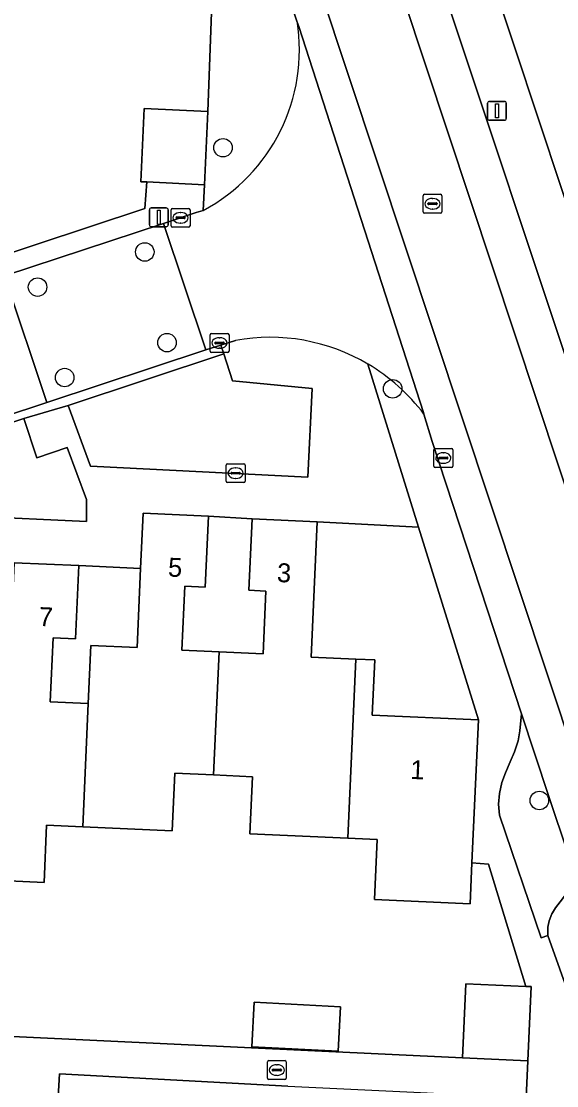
# Model space of a CAD drawing. Extents: x 162989 to 165008, y 383432 to 384338.
# Drawn here: x 164807.1 to 164835.4, y 383872.4 to 383928.7 of the extents above; entities that cross this region are included whole.
import ezdxf

# ---------------------------------------------------------------- set-up
doc = ezdxf.new("R2010")
doc.units = 0
for name, color, linetype in [('IMGEO_Boom', 7, 'Continuous'), ('IMGEO_Erf', 7, 'Continuous'), ('IMGEO_Groenvoorziening', 7, 'Continuous'), ('IMGEO_Kolk', 7, 'Continuous'), ('IMGEO_Lichtmast', 7, 'Continuous'), ('IMGEO_Pand', 7, 'Continuous'), ('IMGEO_Pand_nummerreeks', 7, 'Continuous'), ('IMGEO_Parkeervlak_open', 7, 'Continuous'), ('IMGEO_Rijbaan_lokaal_gesloten', 7, 'Continuous'), ('IMGEO_Rijbaan_lokaal_open', 7, 'Continuous'), ('IMGEO_Rioolput', 7, 'Continuous'), ('IMGEO_Voetpad_open', 7, 'Continuous')]:
    doc.layers.add(name, color=color, linetype=linetype)

msp = doc.modelspace()

# ---------------------------------------------------------------- linework, layer by layer
at = {"layer": 'IMGEO_Boom'}
for centre in [(164817.741, 383922.049), (164813.606, 383916.537), (164807.935, 383914.678), (164814.782, 383911.739), (164809.372, 383909.894), (164826.711, 383909.298), (164834.465, 383887.525)]:
    msp.add_circle(centre, 0.489, dxfattribs=at)
at = {"layer": 'IMGEO_Erf'}
for points in [[(164787.527, 383910.191), (164813.61, 383918.84), (164813.717, 383920.237), (164813.391, 383920.252), (164813.572, 383924.116), (164816.943, 383923.959), (164817.315, 383933.978)], [(164803.242, 383875.197), (164830.394, 383873.923), (164830.572, 383877.837), (164833.752, 383877.693), (164831.776, 383884.16), (164830.902, 383884.223), (164830.804, 383882.063), (164825.75, 383882.292), (164825.893, 383885.462), (164824.338, 383885.532), (164819.157, 383885.767), (164819.294, 383888.785), (164817.24, 383888.878), (164815.187, 383888.971), (164815.049, 383885.922), (164810.329, 383886.136), (164808.416, 383886.223), (164808.278, 383883.194), (164803.764, 383883.398)], [(164821.16, 383872.421), (164809.103, 383873.071), (164808.9, 383869.702)]]:
    msp.add_lwpolyline(points, dxfattribs=at)
for points in [[(164816.966, 383902.557), (164816.796, 383898.807), (164815.715, 383898.856), (164815.562, 383895.474), (164817.532, 383895.385), (164819.862, 383895.279), (164820.013, 383898.602), (164819.108, 383898.643), (164819.28, 383902.426)], [(164828.079, 383901.986), (164822.722, 383902.27), (164822.398, 383895.111), (164824.761, 383895.003), (164825.761, 383894.958), (164825.629, 383892.044), (164831.244, 383891.789)], [(164810.111, 383899.946), (164809.936, 383896.071), (164808.753, 383896.125), (164808.6, 383892.746), (164810.613, 383892.654), (164810.752, 383895.729), (164813.195, 383895.618), (164813.384, 383899.794)], [(164819.394, 383876.853), (164823.957, 383876.616), (164823.835, 383874.263), (164819.272, 383874.5)]]:
    msp.add_lwpolyline(points, close=True, dxfattribs=at)
at = {"layer": 'IMGEO_Groenvoorziening'}
msp.add_lwpolyline([(164881.533, 383919.061), (164870.465, 383919.554), (164868.711, 383919.627), (164856.769, 383920.158), (164852.768, 383920.358), (164847.858, 383920.569), (164841.201, 383939.124), (164830.657, 383934.942), (164839.411, 383908.52), (164848.729, 383911.55)], dxfattribs=at)
for points in [[(164822.455, 383909.317), (164818.24, 383909.722), (164817.78, 383911.148), (164809.551, 383908.414), (164810.735, 383905.203), (164822.233, 383904.632)], [(164809.5, 383906.2), (164807.906, 383905.645), (164807.209, 383907.736), (164798.502, 383904.872), (164798.422, 383902.843), (164810.525, 383902.285), (164810.531, 383903.445)], [(164834.942, 383887.794), (164833.526, 383892.112), (164833.439, 383891.207), (164833.344, 383890.674), (164833.152, 383890.095), (164832.922, 383889.562), (164832.671, 383888.984), (164832.489, 383888.47), (164832.355, 383887.901), (164832.31, 383887.325), (164832.356, 383886.746), (164834.567, 383880.267), (164834.915, 383880.393), (164834.919, 383880.832), (164834.98, 383881.159), (164835.121, 383881.523), (164835.161, 383881.59), (164835.319, 383881.856), (164835.563, 383882.168), (164835.797, 383882.474), (164835.912, 383882.671), (164836.058, 383883.193), (164836.067, 383883.512), (164836.008, 383884.628)]]:
    msp.add_lwpolyline(points, close=True, dxfattribs=at)
at = {"layer": 'IMGEO_Kolk'}
for p, q in [((164814.996, 383917.917), (164814.996, 383918.769)), ((164815.071, 383918.843), (164815.923, 383918.843)), ((164815.484, 383918.623), (164815.509, 383918.623)), ((164815.997, 383918.769), (164815.997, 383917.917)), ((164815.255, 383918.337), (164815.255, 383918.349)), ((164815.693, 383918.3), (164815.295, 383918.3)), ((164815.298, 383918.386), (164815.696, 383918.386)), ((164815.507, 383918.063), (164815.482, 383918.063)), ((164815.739, 383918.349), (164815.739, 383918.337)), ((164815.923, 383917.843), (164815.071, 383917.843)), ((164817.057, 383911.296), (164817.057, 383912.148)), ((164817.132, 383912.222), (164817.984, 383912.222)), ((164817.316, 383911.716), (164817.316, 383911.728)), ((164817.754, 383911.679), (164817.356, 383911.679)), ((164817.359, 383911.765), (164817.757, 383911.765)), ((164817.545, 383912.002), (164817.57, 383912.002)), ((164817.8, 383911.728), (164817.8, 383911.716)), ((164818.058, 383912.148), (164818.058, 383911.296)), ((164817.984, 383911.222), (164817.132, 383911.222)), ((164817.568, 383911.442), (164817.543, 383911.442)), ((164828.888, 383905.211), (164828.888, 383906.063)), ((164828.963, 383906.137), (164829.815, 383906.137)), ((164829.889, 383906.063), (164829.889, 383905.211)), ((164829.147, 383905.631), (164829.147, 383905.643)), ((164829.585, 383905.594), (164829.187, 383905.594)), ((164829.19, 383905.68), (164829.588, 383905.68)), ((164829.376, 383905.917), (164829.401, 383905.917)), ((164829.631, 383905.643), (164829.631, 383905.631)), ((164817.907, 383904.411), (164817.907, 383905.263)), ((164817.982, 383905.337), (164818.834, 383905.337)), ((164818.395, 383905.117), (164818.42, 383905.117)), ((164818.908, 383905.263), (164818.908, 383904.411)), ((164829.815, 383905.137), (164828.963, 383905.137)), ((164829.399, 383905.357), (164829.374, 383905.357)), ((164818.166, 383904.831), (164818.166, 383904.843)), ((164818.604, 383904.794), (164818.206, 383904.794)), ((164818.209, 383904.88), (164818.607, 383904.88)), ((164818.418, 383904.557), (164818.393, 383904.557)), ((164818.65, 383904.843), (164818.65, 383904.831)), ((164818.834, 383904.337), (164817.982, 383904.337)), ((164820.086, 383872.843), (164820.086, 383873.695)), ((164820.161, 383873.769), (164821.013, 383873.769)), ((164820.574, 383873.549), (164820.599, 383873.549)), ((164821.087, 383873.695), (164821.087, 383872.843)), ((164820.345, 383873.263), (164820.345, 383873.275)), ((164820.783, 383873.226), (164820.385, 383873.226)), ((164820.388, 383873.312), (164820.786, 383873.312)), ((164820.597, 383872.989), (164820.572, 383872.989)), ((164820.829, 383873.275), (164820.829, 383873.263)), ((164821.013, 383872.769), (164820.161, 383872.769))]:
    msp.add_line(p, q, dxfattribs=at)
for points in [[(164814.996, 383917.917), (164814.996, 383918.769)], [(164815.071, 383918.843), (164815.923, 383918.843)], [(164815.997, 383918.769), (164815.997, 383917.917)], [(164815.923, 383917.843), (164815.071, 383917.843)], [(164817.057, 383911.296), (164817.057, 383912.148)], [(164817.132, 383912.222), (164817.984, 383912.222)], [(164818.058, 383912.148), (164818.058, 383911.296)], [(164817.984, 383911.222), (164817.132, 383911.222)], [(164828.888, 383905.211), (164828.888, 383906.063)], [(164828.963, 383906.137), (164829.815, 383906.137)], [(164829.889, 383906.063), (164829.889, 383905.211)], [(164817.907, 383904.411), (164817.907, 383905.263)], [(164817.982, 383905.337), (164818.834, 383905.337)], [(164818.908, 383905.263), (164818.908, 383904.411)], [(164829.815, 383905.137), (164828.963, 383905.137)], [(164818.834, 383904.337), (164817.982, 383904.337)], [(164820.086, 383872.843), (164820.086, 383873.695)], [(164820.161, 383873.769), (164821.013, 383873.769)], [(164821.087, 383873.695), (164821.087, 383872.843)], [(164821.013, 383872.769), (164820.161, 383872.769)]]:
    msp.add_lwpolyline(points, dxfattribs=at)
for centre, radius, start, end in [((164815.073, 383918.767), 0.0765, 91.552, 178.448), ((164815.073, 383918.767), 0.0765, 91.552, 178.448), ((164815.921, 383918.767), 0.0765, 1.552, 88.448), ((164815.921, 383918.767), 0.0765, 1.552, 88.448), ((164815.073, 383917.919), 0.0765, 181.552, 268.448), ((164815.073, 383917.919), 0.0765, 181.552, 268.448), ((164815.295, 383918.346), 0.0403, 85.8775, 175.7526), ((164815.292, 383918.336), 0.0366, 178.938, 274.7102), ((164815.696, 383918.343), 0.043, 264.8664, 352.4533), ((164815.7, 383918.348), 0.0386, 1.7309, 96.639), ((164815.921, 383917.919), 0.0765, 271.552, 358.448), ((164815.921, 383917.919), 0.0765, 271.552, 358.448), ((164817.134, 383912.146), 0.0765, 91.552, 178.448), ((164817.134, 383912.146), 0.0765, 91.552, 178.448), ((164817.356, 383911.725), 0.0403, 85.8775, 175.7526), ((164817.353, 383911.715), 0.0366, 178.938, 274.7102), ((164817.757, 383911.722), 0.043, 264.8664, 352.4533), ((164817.761, 383911.727), 0.0386, 1.7309, 96.639), ((164817.982, 383912.146), 0.0765, 1.552, 88.448), ((164817.982, 383912.146), 0.0765, 1.552, 88.448), ((164817.134, 383911.298), 0.0765, 181.552, 268.448), ((164817.134, 383911.298), 0.0765, 181.552, 268.448), ((164817.982, 383911.298), 0.0765, 271.552, 358.448), ((164817.982, 383911.298), 0.0765, 271.552, 358.448), ((164828.965, 383906.061), 0.0765, 91.552, 178.448), ((164828.965, 383906.061), 0.0765, 91.552, 178.448), ((164829.813, 383906.061), 0.0765, 1.552, 88.448), ((164829.813, 383906.061), 0.0765, 1.552, 88.448), ((164829.187, 383905.64), 0.0403, 85.8775, 175.7526), ((164829.184, 383905.63), 0.0366, 178.938, 274.7102), ((164829.588, 383905.637), 0.043, 264.8664, 352.4533), ((164829.592, 383905.642), 0.0386, 1.7309, 96.639), ((164817.984, 383905.261), 0.0765, 91.552, 178.448), ((164817.984, 383905.261), 0.0765, 91.552, 178.448), ((164818.832, 383905.261), 0.0765, 1.552, 88.448), ((164818.832, 383905.261), 0.0765, 1.552, 88.448), ((164828.965, 383905.213), 0.0765, 181.552, 268.448), ((164828.965, 383905.213), 0.0765, 181.552, 268.448), ((164829.813, 383905.213), 0.0765, 271.552, 358.448), ((164829.813, 383905.213), 0.0765, 271.552, 358.448), ((164817.984, 383904.413), 0.0765, 181.552, 268.448), ((164817.984, 383904.413), 0.0765, 181.552, 268.448), ((164818.206, 383904.84), 0.0403, 85.8775, 175.7526), ((164818.203, 383904.83), 0.0366, 178.938, 274.7102), ((164818.607, 383904.837), 0.043, 264.8664, 352.4533), ((164818.611, 383904.842), 0.0386, 1.7309, 96.639), ((164818.832, 383904.413), 0.0765, 271.552, 358.448), ((164818.832, 383904.413), 0.0765, 271.552, 358.448), ((164820.163, 383873.693), 0.0765, 91.552, 178.448), ((164820.163, 383873.693), 0.0765, 91.552, 178.448), ((164821.011, 383873.693), 0.0765, 1.552, 88.448), ((164821.011, 383873.693), 0.0765, 1.552, 88.448), ((164820.163, 383872.845), 0.0765, 181.552, 268.448), ((164820.163, 383872.845), 0.0765, 181.552, 268.448), ((164820.385, 383873.272), 0.0403, 85.8775, 175.7526), ((164820.382, 383873.262), 0.0366, 178.938, 274.7102), ((164820.786, 383873.269), 0.043, 264.8664, 352.4533), ((164820.79, 383873.274), 0.0386, 1.7309, 96.639), ((164821.011, 383872.845), 0.0765, 271.552, 358.448), ((164821.011, 383872.845), 0.0765, 271.552, 358.448)]:
    msp.add_arc(centre, radius, start, end, dxfattribs=at)
for centre, major_axis, ratio, start_param, end_param in [((164815.483, 383918.343), (-0.387, 0.002), 0.722429, 4.712389, 7.853982), ((164815.508, 383918.343), (-0.39, 0.002), 0.717154, 1.570796, 4.712389), ((164817.544, 383911.722), (-0.387, 0.002), 0.722429, 4.712389, 7.853982), ((164817.569, 383911.722), (-0.39, 0.002), 0.717154, 1.570796, 4.712389), ((164829.375, 383905.637), (-0.387, 0.002), 0.722429, 4.712389, 7.853982), ((164829.4, 383905.637), (-0.39, 0.002), 0.717154, 1.570796, 4.712389), ((164818.394, 383904.837), (-0.387, 0.002), 0.722429, 4.712389, 7.853982), ((164818.419, 383904.837), (-0.39, 0.002), 0.717154, 1.570796, 4.712389), ((164820.573, 383873.269), (-0.387, 0.002), 0.722429, 4.712389, 7.853982), ((164820.598, 383873.269), (-0.39, 0.002), 0.717154, 1.570796, 4.712389)]:
    msp.add_ellipse(centre, major_axis=major_axis, ratio=ratio, start_param=start_param, end_param=end_param, dxfattribs=at)
at = {"layer": 'IMGEO_Lichtmast'}
for p, q in [((164831.727, 383923.598), (164831.727, 383924.398)), ((164831.727, 383924.398), (164831.727, 383923.598)), ((164831.827, 383924.498), (164832.617, 383924.498)), ((164832.617, 383924.498), (164831.827, 383924.498)), ((164832.717, 383924.398), (164832.717, 383923.598)), ((164832.717, 383923.598), (164832.717, 383924.398)), ((164832.617, 383923.498), (164831.827, 383923.498)), ((164831.827, 383923.498), (164832.617, 383923.498)), ((164813.85, 383917.968), (164813.85, 383918.768)), ((164813.85, 383918.768), (164813.85, 383917.968)), ((164813.95, 383918.868), (164814.74, 383918.868)), ((164814.74, 383918.868), (164813.95, 383918.868)), ((164814.84, 383918.768), (164814.84, 383917.968)), ((164814.84, 383917.968), (164814.84, 383918.768)), ((164814.74, 383917.868), (164813.95, 383917.868)), ((164813.95, 383917.868), (164814.74, 383917.868))]:
    msp.add_line(p, q, dxfattribs=at)
for points in [[(164832.147, 383924.373), (164832.297, 383924.373), (164832.297, 383923.623), (164832.147, 383923.623), (164832.147, 383924.373)], [(164814.27, 383918.743), (164814.42, 383918.743), (164814.42, 383917.993), (164814.27, 383917.993), (164814.27, 383918.743)]]:
    msp.add_lwpolyline(points, dxfattribs=at)
for centre, start, end in [((164831.827, 383924.398), 90, 180), ((164831.827, 383924.398), 90, 180), ((164832.617, 383924.398), 0, 90), ((164832.617, 383924.398), 360, 90), ((164831.827, 383923.598), 180, 270), ((164831.827, 383923.598), 180, 270), ((164832.617, 383923.598), 270, 0), ((164832.617, 383923.598), 270, 0), ((164813.95, 383918.768), 90, 180), ((164813.95, 383918.768), 90, 180), ((164814.74, 383918.768), 0, 90), ((164814.74, 383918.768), 360, 90), ((164813.95, 383917.968), 180, 270), ((164813.95, 383917.968), 180, 270), ((164814.74, 383917.968), 270, 0), ((164814.74, 383917.968), 270, 0)]:
    msp.add_arc(centre, 0.1, start, end, dxfattribs=at)
at = {"layer": 'IMGEO_Pand'}
for points in [[(164813.717, 383920.237), (164816.762, 383920.094), (164816.943, 383923.959), (164813.572, 383924.116), (164813.391, 383920.252)], [(164810.329, 383886.136), (164815.049, 383885.922), (164815.187, 383888.971), (164817.24, 383888.878), (164817.532, 383895.385), (164815.562, 383895.474), (164815.715, 383898.856), (164816.796, 383898.807), (164816.966, 383902.557), (164813.517, 383902.714), (164813.384, 383899.794), (164813.195, 383895.618), (164810.752, 383895.729), (164810.613, 383892.654)], [(164824.338, 383885.532), (164824.761, 383895.003), (164822.398, 383895.111), (164822.722, 383902.27), (164819.28, 383902.426), (164819.108, 383898.643), (164820.013, 383898.602), (164819.862, 383895.279), (164817.532, 383895.385), (164817.24, 383888.878), (164819.294, 383888.785), (164819.157, 383885.767)], [(164810.329, 383886.136), (164810.613, 383892.654), (164808.6, 383892.746), (164808.753, 383896.125), (164809.936, 383896.071), (164810.111, 383899.946), (164806.706, 383900.1), (164806.378, 383892.857), (164806.239, 383889.71), (164804.056, 383889.809), (164803.764, 383883.398), (164808.278, 383883.194), (164808.416, 383886.223)], [(164824.338, 383885.532), (164825.893, 383885.462), (164825.75, 383882.292), (164830.804, 383882.063), (164830.902, 383884.223), (164831.244, 383891.789), (164825.629, 383892.044), (164825.761, 383894.958), (164824.761, 383895.003)], [(164833.752, 383877.693), (164830.572, 383877.837), (164830.394, 383873.923), (164833.863, 383873.765), (164834.041, 383877.68)], [(164823.835, 383874.263), (164823.957, 383876.616), (164819.394, 383876.853), (164819.272, 383874.5)]]:
    msp.add_lwpolyline(points, close=True, dxfattribs=at)
at = {"layer": 'IMGEO_Parkeervlak_open'}
msp.add_lwpolyline([(164836.008, 383884.628), (164836.067, 383883.512), (164836.058, 383883.193), (164835.912, 383882.671), (164835.797, 383882.474), (164835.563, 383882.168), (164835.319, 383881.856), (164835.161, 383881.59), (164835.121, 383881.523), (164834.98, 383881.159), (164834.919, 383880.832), (164834.915, 383880.393), (164838.003, 383871.724), (164838.056, 383871.576), (164842.551, 383857.9), (164842.588, 383857.788), (164846.447, 383845.94), (164852.512, 383827.715), (164852.918, 383827.841), (164853.591, 383825.764)], dxfattribs=at)
at = {"layer": 'IMGEO_Rijbaan_lokaal_gesloten'}
for points in [[(164843.917, 383886.747), (164836.784, 383908.199), (164829.009, 383931.562), (164828.211, 383933.971), (164824.298, 383945.79), (164822.24, 383952.004), (164821.898, 383953.038), (164816.625, 383968.312), (164815.247, 383972.575), (164815.082, 383973.174), (164813.175, 383972.528), (164877.84, 383777.451), (164879.934, 383778.117), (164879.18, 383780.489), (164878.881, 383781.27), (164875.506, 383791.467), (164873.58, 383797.284), (164870.422, 383806.818), (164857.82, 383844.865), (164854.969, 383853.56), (164851.615, 383863.587), (164849.681, 383869.321)], [(164813.175, 383972.528), (164809.472, 383971.273), (164809.325, 383971.223), (164874.04, 383776.243), (164874.13, 383776.272), (164877.84, 383777.451)]]:
    msp.add_lwpolyline(points, close=True, dxfattribs=at)
for points in [[(164809.325, 383971.223), (164807.455, 383970.589), (164807.663, 383970.106), (164808.953, 383966.305), (164808.963, 383966.276), (164811.415, 383959.2), (164814.678, 383949.786), (164821.652, 383928.736), (164821.747, 383928.452), (164828.34, 383908.043), (164828.364, 383907.963), (164828.802, 383906.518), (164833.526, 383892.112), (164834.942, 383887.794), (164836.008, 383884.628), (164856.588, 383823.448), (164856.7, 383823.12), (164857.745, 383819.961)], [(164863.985, 383800.014), (164870.042, 383781.857), (164872.06, 383775.609), (164874.04, 383776.243), (164809.325, 383971.223)]]:
    msp.add_lwpolyline(points, dxfattribs=at)
at = {"layer": 'IMGEO_Rijbaan_lokaal_open'}
for points in [[(164821.747, 383928.452), (164821.652, 383928.736)], [(164828.364, 383907.963), (164828.34, 383908.043), (164821.747, 383928.452)], [(164816.694, 383918.737), (164816.321, 383918.616), (164814.587, 383918.043), (164816.827, 383911.363), (164817.63, 383911.615), (164818.406, 383911.858)], [(164801.678, 383908.307), (164802.201, 383906.565), (164807.466, 383908.258), (164808.426, 383908.577), (164806.186, 383915.265), (164801.564, 383913.736), (164790.563, 383910.12), (164784.163, 383907.994), (164776.324, 383905.196), (164775.228, 383904.701), (164776.013, 383903.114)]]:
    msp.add_lwpolyline(points, dxfattribs=at)
msp.add_lwpolyline([(164814.587, 383918.043), (164806.186, 383915.265), (164808.426, 383908.577), (164816.827, 383911.363)], close=True, dxfattribs=at)
for centre, radius, start, end in [((164812.184, 383927.202), 9.592, 298.0486, 9.2025), ((164820.229, 383901.891), 10.132, 59.2743, 100.3654), ((164820.166, 383901.748), 10.288, 37.167, 59.3787)]:
    msp.add_arc(centre, radius, start, end, dxfattribs=at)
at = {"layer": 'IMGEO_Rioolput'}
for p, q in [((164828.391, 383919.585), (164829.243, 383919.585)), ((164828.316, 383918.659), (164828.316, 383919.511)), ((164828.575, 383919.079), (164828.575, 383919.091)), ((164829.013, 383919.042), (164828.615, 383919.042)), ((164828.618, 383919.128), (164829.016, 383919.128)), ((164828.804, 383919.365), (164828.829, 383919.365)), ((164829.059, 383919.091), (164829.059, 383919.079)), ((164829.317, 383919.511), (164829.317, 383918.659)), ((164829.243, 383918.585), (164828.391, 383918.585)), ((164828.827, 383918.805), (164828.802, 383918.805))]:
    msp.add_line(p, q, dxfattribs=at)
for points in [[(164828.391, 383919.585), (164829.243, 383919.585)], [(164828.316, 383918.659), (164828.316, 383919.511)], [(164829.317, 383919.511), (164829.317, 383918.659)], [(164829.243, 383918.585), (164828.391, 383918.585)]]:
    msp.add_lwpolyline(points, dxfattribs=at)
for centre, radius, start, end in [((164828.393, 383919.509), 0.0765, 91.552, 178.448), ((164828.393, 383919.509), 0.0765, 91.552, 178.448), ((164829.241, 383919.509), 0.0765, 1.552, 88.448), ((164829.241, 383919.509), 0.0765, 1.552, 88.448), ((164828.615, 383919.088), 0.0403, 85.8775, 175.7526), ((164828.612, 383919.078), 0.0366, 178.938, 274.7102), ((164829.016, 383919.085), 0.043, 264.8664, 352.4533), ((164829.02, 383919.09), 0.0386, 1.7309, 96.639), ((164828.393, 383918.661), 0.0765, 181.552, 268.448), ((164828.393, 383918.661), 0.0765, 181.552, 268.448), ((164829.241, 383918.661), 0.0765, 271.552, 358.448), ((164829.241, 383918.661), 0.0765, 271.552, 358.448)]:
    msp.add_arc(centre, radius, start, end, dxfattribs=at)
for centre, major_axis, ratio, start_param, end_param in [((164828.803, 383919.085), (-0.387, 0.002), 0.722429, 4.712389, 7.853982), ((164828.828, 383919.085), (-0.39, 0.002), 0.717154, 1.570796, 4.712389)]:
    msp.add_ellipse(centre, major_axis=major_axis, ratio=ratio, start_param=start_param, end_param=end_param, dxfattribs=at)
at = {"layer": 'IMGEO_Voetpad_open'}
for points in [[(164800.075, 383986.563), (164804.041, 383973.975), (164806.817, 383965.603), (164806.919, 383965.184), (164808.949, 383959.036), (164812.301, 383949.089), (164813.147, 383946.7), (164817.315, 383933.978), (164816.943, 383923.959), (164816.762, 383920.094), (164816.694, 383918.737)], [(164821.652, 383928.736), (164814.678, 383949.786), (164811.415, 383959.2), (164811.111, 383959.1), (164808.744, 383966.204), (164808.963, 383966.276), (164808.953, 383966.305), (164807.663, 383970.106)], [(164878.843, 383789.276), (164872.667, 383807.59), (164856.575, 383856.362), (164857.065, 383856.531), (164855.455, 383861.345), (164854.916, 383861.16), (164840.02, 383906.76), (164839.411, 383908.52), (164830.657, 383934.942), (164828.211, 383933.971), (164829.009, 383931.562), (164836.784, 383908.199), (164843.917, 383886.747), (164849.681, 383869.321), (164851.615, 383863.587), (164852.089, 383863.745), (164855.443, 383853.718), (164854.969, 383853.56), (164857.82, 383844.865), (164870.422, 383806.818), (164873.58, 383797.284)], [(164806.186, 383915.265), (164814.587, 383918.043), (164816.321, 383918.616), (164816.694, 383918.737), (164816.762, 383920.094), (164813.717, 383920.237), (164813.61, 383918.84), (164787.527, 383910.191), (164784.466, 383909.176), (164783.377, 383908.815), (164782.9, 383908.657)], [(164818.406, 383911.858), (164817.63, 383911.615), (164817.78, 383911.148), (164818.24, 383909.722), (164822.455, 383909.317), (164822.233, 383904.632), (164810.735, 383905.203), (164809.551, 383908.414), (164807.209, 383907.736), (164807.906, 383905.645), (164809.5, 383906.2), (164810.531, 383903.445), (164810.525, 383902.285), (164798.422, 383902.843), (164798.502, 383904.872), (164798.35, 383905.324), (164790.818, 383902.858)], [(164786.26, 383898.471), (164793.169, 383898.187), (164793.279, 383900.622), (164796.615, 383900.471), (164797.7, 383900.472), (164801.116, 383900.317), (164802.217, 383900.318), (164805.627, 383900.164), (164806.706, 383900.1), (164810.111, 383899.946), (164813.384, 383899.794), (164813.517, 383902.714), (164816.966, 383902.557), (164819.28, 383902.426), (164822.722, 383902.27), (164828.079, 383901.986), (164825.406, 383910.601)], [(164825.406, 383910.601), (164828.079, 383901.986), (164831.244, 383891.789), (164830.902, 383884.223), (164831.776, 383884.16), (164833.752, 383877.693), (164834.041, 383877.68), (164833.863, 383873.765), (164833.77, 383871.798)], [(164846.447, 383845.94), (164842.588, 383857.788), (164842.551, 383857.9), (164842.238, 383857.805), (164835.487, 383858.139), (164836.243, 383871.55), (164837.63, 383871.599), (164838.003, 383871.724), (164834.915, 383880.393), (164834.567, 383880.267), (164832.356, 383886.746), (164832.31, 383887.325), (164832.355, 383887.901), (164832.489, 383888.47), (164832.671, 383888.984), (164832.922, 383889.562), (164833.152, 383890.095), (164833.344, 383890.674), (164833.439, 383891.207), (164833.526, 383892.112), (164828.802, 383906.518), (164828.364, 383907.963)]]:
    msp.add_lwpolyline(points, dxfattribs=at)
for points in [[(164809.551, 383908.414), (164817.78, 383911.148), (164817.63, 383911.615), (164816.827, 383911.363), (164808.426, 383908.577), (164807.466, 383908.258), (164802.201, 383906.565), (164798.895, 383905.502), (164798.35, 383905.324), (164798.502, 383904.872), (164807.209, 383907.736)], [(164805.451, 383846.485), (164807.797, 383846.406), (164808.424, 383859.541), (164808.586, 383862.805), (164808.735, 383866.374), (164808.9, 383869.702), (164809.103, 383873.071), (164821.16, 383872.421), (164827.825, 383872.091), (164833.77, 383871.798), (164833.863, 383873.765), (164830.394, 383873.923), (164803.242, 383875.197), (164802.953, 383868.101), (164788.801, 383868.729), (164788.69, 383866.551), (164780.606, 383866.916), (164780.445, 383864.864), (164787.55, 383864.532), (164787.561, 383864.764), (164790.716, 383864.617), (164790.82, 383866.83), (164797.343, 383866.526), (164806.365, 383866.111)]]:
    msp.add_lwpolyline(points, close=True, dxfattribs=at)
for centre, radius, start, end in [((164812.184, 383927.202), 9.592, 298.0486, 9.2025), ((164820.229, 383901.891), 10.132, 59.2743, 100.3654), ((164820.166, 383901.748), 10.288, 37.167, 59.3787)]:
    msp.add_arc(centre, radius, start, end, dxfattribs=at)

# ---------------------------------------------------------------- texts
at = {"layer": 'IMGEO_Pand_nummerreeks'}
for s, rotation, p in [('5', 357.3937, (164814.818, 383899.371)), ('3', 357.405, (164820.578, 383899.084)), ('7', 357.4104, (164807.985, 383896.759)), ('1', 357.3998, (164827.628, 383888.669))]:
    msp.add_text(s, height=1, rotation=rotation, dxfattribs=at).set_placement(p)

doc.saveas('drawing.dxf')
